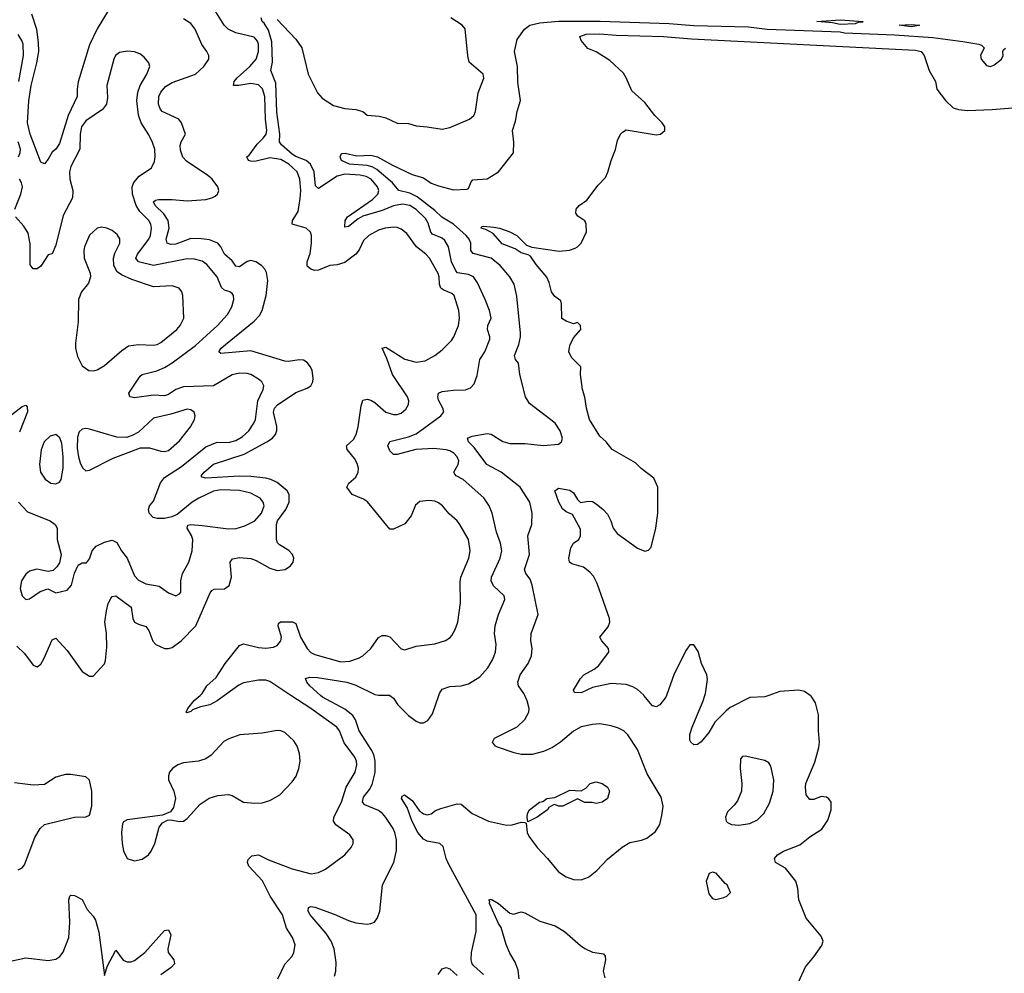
# Model space of a CAD drawing. Header units: inches. Extents: x 1834610 to 2027685, y 642842 to 774116.
# Tile 527 of 632: x 1982497 to 1987746, y 718519 to 723600. Entities that reach past the tile are written whole.
import ezdxf

# ---------------------------------------------------------------- set-up
doc = ezdxf.new("R2010")
doc.units = ezdxf.units.IN
doc.header["$MEASUREMENT"] = 0
doc.layers.add('B9781', color=7, linetype='Continuous')
doc.layers.add('B9782', color=7, linetype='Continuous')

msp = doc.modelspace()

# ---------------------------------------------------------------- linework, layer by layer
at = {"layer": 'B9781', "color": 5}
for points, elevation in [([(1983589.5, 720000), (1983550, 719971.2), (1983510.2, 719950), (1983461.4, 719938.6), (1983418, 719922), (1983410, 719913.2), (1983387.6, 719907.6), (1983385.2, 719910), (1983393.2, 719930), (1983428.1, 719971.9), (1983458.6, 720000)], 280), ([(1983874.3, 718490), (1983910, 718567.7), (1983949.8, 718610.2), (1983958.9, 718630), (1983965.4, 718670), (1983951.1, 718710), (1983919.9, 718759.9), (1983899.1, 718830), (1983833.2, 718930), (1983791.9, 719011.9), (1983719.7, 719090), (1983711.5, 719110), (1983714.9, 719125.1), (1983734.5, 719145.5), (1983770, 719150.2), (1983823.8, 719123.8), (1983950, 719075.2), (1984050.9, 719049.1), (1984090, 719055.6), (1984126.9, 719073.1), (1984231.2, 719150), (1984265.1, 719190), (1984274.3, 719210), (1984274.3, 719230), (1984257.6, 719257.6), (1984183.1, 719310), (1984170.7, 719330), (1984171.4, 719350), (1984213.2, 719430), (1984237.1, 719510), (1984286.4, 719590), (1984294.2, 719630), (1984291.9, 719650), (1984284.5, 719670), (1984226.2, 719746.2), (1984201.7, 719810), (1984188.1, 719830), (1984050, 719929.9), (1983943.1, 720000)], 280), ([(1984175.9, 718504.1), (1984183.5, 718530), (1984184, 718576), (1984174.5, 718650), (1984157.4, 718690), (1984131.1, 718731.1), (1984045.8, 718830), (1984035.8, 718850), (1984037.2, 718870), (1984050, 718874), (1984070, 718871.1), (1984174.6, 718834.6), (1984250, 718799.6), (1984290, 718787.7), (1984350, 718781.3), (1984370, 718783.8), (1984388, 718792), (1984405.3, 718814.7), (1984416.9, 718850), (1984431.3, 718990), (1984491.2, 719110), (1984506.6, 719173.4), (1984506.2, 719230), (1984496.8, 719270), (1984488.8, 719290), (1984448.8, 719348.8), (1984430.8, 719370), (1984410, 719385.5), (1984337, 719417), (1984325.5, 719430), (1984330, 719457), (1984361.7, 719498.3), (1984375.7, 719524.3), (1984391.4, 719588.6), (1984392.9, 719650), (1984384.4, 719684.4), (1984371.8, 719711.9), (1984306.8, 719810), (1984287, 719870), (1984272.5, 719892.5), (1984230, 719926.2), (1984112.4, 719990), (1984101, 720000)], 260), ([(1984470.4, 720000), (1984490, 719984.4), (1984513.7, 719950), (1984570, 719892.4), (1984610, 719862), (1984630, 719853.4), (1984650, 719854), (1984673.3, 719866.7), (1984698.6, 719901.4), (1984732, 720000)], 260), ([(1984970, 718513.3), (1984918.8, 718558.8), (1984909.6, 718570), (1984903.6, 718590), (1984905.6, 718630), (1984930, 718742), (1984929.8, 718830.2), (1984782.4, 719102.4), (1984770.7, 719130), (1984754.4, 719194.4), (1984736.2, 719210), (1984670, 719223.7), (1984650, 719233.8), (1984619.9, 719270), (1984590, 719327.1), (1984562.7, 719402.7), (1984532.3, 719450), (1984536.5, 719463.5), (1984548, 719470), (1984590, 719440.4), (1984627, 719387), (1984650, 719369), (1984670, 719363.1), (1984690, 719368.2), (1984714.3, 719385.7), (1984742.8, 719397.2), (1984830, 719421.5), (1984850, 719420.2), (1984909, 719370), (1984995.5, 719330), (1985091.8, 719308.2), (1985122, 719310), (1985170, 719324), (1985190, 719322), (1985198, 719318), (1985203.1, 719270), (1985211.7, 719250), (1985255.4, 719190), (1985311, 719131), (1985370, 719059), (1985410, 719032.6), (1985450, 719018.5), (1985490, 719017.7), (1985530, 719030.3), (1985573.8, 719066.2), (1985630, 719127.2), (1985708.5, 719191.5), (1985750, 719215.5), (1985812.3, 719227.7), (1985840.6, 719239.4), (1985886, 719274), (1985909, 719311), (1985921.1, 719358.9), (1985927.3, 719410), (1985917.6, 719457.6), (1985842.5, 719582.5), (1985790, 719711.3), (1985738.5, 719790), (1985717.4, 719810), (1985690, 719825.3), (1985650, 719837.4), (1985590, 719847.4), (1985550, 719844.5), (1985490, 719832.3), (1985450, 719809.7), (1985379.5, 719750), (1985337.5, 719722.5), (1985290, 719701.6), (1985230, 719684.1), (1985170, 719684.9), (1985133.1, 719693.1), (1985044.6, 719724.6), (1985034, 719730), (1985018.4, 719750), (1985028.7, 719771.3), (1985150, 719832), (1985190, 719870.4), (1985211.1, 719910), (1985213.5, 719930), (1985203.1, 719970), (1985189.6, 720000)], 240), ([(1985944.9, 720000), (1985941.3, 719990), (1985910, 719949.3), (1985890, 719938), (1985870, 719943.7), (1985824.6, 720000)], 220), ([(1986491.5, 720000), (1986470, 719992.8), (1986390, 719988.2), (1986285.3, 719934.7), (1986262.3, 719917.7), (1986203.4, 719856.6), (1986170, 719802.4), (1986130, 719751.5), (1986110, 719738.7), (1986090, 719737), (1986075.1, 719750), (1986070, 719762), (1986070, 719791.3), (1986081.1, 719830), (1986141.1, 719970), (1986150.2, 720000)], 220), ([(1986648, 718472), (1986686, 718554), (1986730, 718606), (1986773.1, 718666.9), (1986779.5, 718690), (1986770, 718717.2), (1986690, 718813.2), (1986651.3, 718910), (1986646, 718970), (1986634, 719010), (1986578.8, 719078.8), (1986527, 719110), (1986520.9, 719130), (1986537, 719150), (1986569.6, 719170), (1986656.5, 719203.5), (1986710, 719245.7), (1986773.7, 719286.3), (1986805.3, 719334.7), (1986823, 719390), (1986822.9, 719430), (1986810, 719449.3), (1986798, 719458), (1986770, 719461.6), (1986730, 719445.1), (1986710, 719444.5), (1986689.8, 719470), (1986685.6, 719510), (1986688.7, 719530), (1986735.5, 719644.5), (1986757.2, 719722.8), (1986760.4, 719750), (1986755.1, 719810), (1986755.6, 719895.6), (1986739.3, 719959.3), (1986716.3, 719996.3), (1986711, 720000)], 220), ([(1982490, 719070.4), (1982510, 719080.4), (1982523.5, 719096.5), (1982577.8, 719242.2), (1982607.1, 719290), (1982629.1, 719310.9), (1982790, 719351.6), (1982850, 719353.4), (1982870, 719361.3), (1982882.5, 719410), (1982881.9, 719490), (1982870, 719548.5), (1982850, 719565), (1982770, 719578.2), (1982742.2, 719577.8), (1982690, 719563.5), (1982630, 719524.2), (1982570, 719520.5), (1982470, 719533.7)], 320), ([(1982390, 718570.8), (1982530, 718600.5), (1982650, 718587.5), (1982690, 718594), (1982712, 718608), (1982728.5, 718631.5), (1982759.2, 718710), (1982765.3, 718790), (1982759.8, 718910), (1982764, 718930), (1982770, 718935.6), (1982790, 718932.9), (1982830, 718911.3), (1982858, 718858), (1982890, 718822.8), (1982902, 718802), (1982918.9, 718738.9), (1982950, 718506.8), (1982964, 718556), (1983010, 718642.8), (1983049.6, 718589.6), (1983070, 718580.4), (1983090, 718579.6), (1983110, 718587), (1983164.1, 718630), (1983270, 718747.2), (1983290.3, 718750), (1983303.4, 718723.4), (1983287.5, 718650), (1983289.4, 718630), (1983318.5, 718590), (1983322.8, 718570), (1983305.3, 718550), (1983250.2, 718510)], 280), ([(1985159.7, 718490), (1985154.8, 718534.8), (1985138.8, 718578.8), (1985110, 718627), (1985090, 718672.7), (1985063.8, 718763.8), (1985050, 718785.1), (1985002, 718890), (1985003.1, 718903.1), (1984998, 718910), (1985010, 718913.4), (1985050.3, 718890.2), (1985110, 718839.1), (1985130, 718834.8), (1985170, 718846), (1985190, 718841), (1985270, 718797.3), (1985351.9, 718771.9), (1985402, 718742), (1985486.3, 718666.3), (1985510, 718650.3), (1985550, 718632.2), (1985610, 718622.8), (1985619.1, 718610), (1985620.4, 718590), (1985608.2, 718530), (1985615.6, 718495.6)], 220), ([(1984727.6, 718512.4), (1984750, 718542), (1984770, 718550.6), (1984790, 718543), (1984830, 718507.7)], 240)]:
    msp.add_lwpolyline(points, dxfattribs=dict(at, elevation=elevation))
for points, elevation in [([(1983870, 719813.5), (1983790, 719798.7), (1983670.1, 719789.9), (1983611.6, 719768.4), (1983586.2, 719753.8), (1983518.1, 719681.9), (1983490, 719661.4), (1983450, 719649.4), (1983370, 719641), (1983340.7, 719630), (1983311.9, 719610), (1983296.8, 719590), (1983290, 719571.5), (1983290.1, 719550), (1983318.4, 719490), (1983328.2, 719450), (1983317.8, 719402.2), (1983301.3, 719378.7), (1983259.3, 719360.7), (1983070, 719337.2), (1983050, 719326.6), (1983045.4, 719314.6), (1983040.7, 719270), (1983043.6, 719210), (1983050, 719172.2), (1983070, 719130.3), (1983110, 719118.9), (1983150, 719127.2), (1983183.6, 719150), (1983198.5, 719170), (1983217.6, 719210), (1983241.7, 719298.3), (1983258.9, 719321.1), (1983285.2, 719334.8), (1983302.7, 719337.3), (1983350, 719328.4), (1983370, 719330.4), (1983390, 719343.1), (1983459.6, 719420.4), (1983507.7, 719452.3), (1983553.4, 719466.6), (1983610, 719471.5), (1983630, 719466.4), (1983690, 719431), (1983750, 719424.6), (1983790, 719428.1), (1983830, 719439), (1983884.4, 719470), (1983950, 719538.7), (1983970.8, 719570), (1983986.2, 719610), (1983993, 719650), (1983988.2, 719690), (1983976.3, 719730), (1983958.4, 719758.4), (1983910, 719801.8), (1983890, 719810.8)], 320), ([(1986364.9, 719675.1), (1986350, 719674.5), (1986338.8, 719661.2), (1986337.2, 719610), (1986347.5, 719530), (1986344.5, 719490), (1986322.9, 719437.1), (1986306.1, 719413.9), (1986270, 719379.3), (1986259.3, 719350), (1986263, 719330), (1986270, 719322), (1986292.1, 719312.1), (1986330, 719308.9), (1986390, 719317), (1986430, 719336.4), (1986463.6, 719370), (1986493.7, 719426.3), (1986514.4, 719490), (1986517.3, 719550), (1986502, 719622), (1986490, 719639.7), (1986470, 719653.3)], 240), ([(1985570, 719424), (1985548.9, 719428.9), (1985510, 719429.2), (1985470, 719448), (1985392, 719410), (1985369.4, 719409.4), (1985350, 719418), (1985343.6, 719416.4), (1985318, 719402), (1985311.3, 719390), (1985256, 719350), (1985210, 719328), (1985206, 719326), (1985202, 719350), (1985204, 719370), (1985215.3, 719390), (1985268, 719430), (1985285.2, 719434.8), (1985308, 719450), (1985350, 719456), (1985430, 719494), (1985490, 719491.3), (1985515.3, 719504.7), (1985538, 719530), (1985570, 719538.8), (1985602, 719530), (1985630, 719511.3), (1985641, 719490), (1985630.7, 719450), (1985602, 719430)], 240), ([(1986190, 719057.2), (1986172, 719050), (1986157.3, 719010), (1986170, 718942), (1986190, 718918), (1986207.3, 718912.7), (1986250, 718922), (1986266, 718930), (1986286, 718950), (1986268, 718990), (1986257.2, 718997.2), (1986210, 719052.7)], 240)]:
    msp.add_lwpolyline(points, close=True, dxfattribs=dict(at, elevation=elevation))
at = {"layer": 'B9782', "color": 5}
for points, elevation in [([(1982971, 723650), (1982910, 723550.7), (1982870, 723465.8), (1982810, 723268.3), (1982803.8, 723230), (1982803.5, 723190), (1982755.8, 723090), (1982710, 722939.5), (1982690, 722909.3), (1982670, 722894.5), (1982650, 722856.2), (1982630, 722831.8), (1982610, 722840.9), (1982552.9, 722990), (1982539, 723050), (1982547.1, 723167.1), (1982558.1, 723250), (1982589.2, 723370), (1982598.8, 723430), (1982597.9, 723477.9), (1982588.3, 723548.4), (1982562.8, 723630)], 320), ([(1983458.6, 720000), (1983469.4, 720010), (1983495.1, 720050), (1983544.6, 720095.4), (1983593.3, 720170), (1983670, 720264.9), (1983690, 720274.2), (1983770, 720254.5), (1983810, 720252), (1983850, 720255.9), (1983870, 720264.9), (1983888.8, 720290), (1983892.8, 720310), (1983874.5, 720370), (1983877.4, 720382.6), (1983888.1, 720391.9), (1983950.9, 720390.9), (1983970, 720382.4), (1983993.7, 720310), (1984030, 720248.9), (1984050, 720228.2), (1984070, 720217.5), (1984210, 720179), (1984257.3, 720182.7), (1984302.6, 720197.4), (1984326, 720210), (1984368.4, 720250), (1984410, 720308.4), (1984430, 720318), (1984450, 720318.9), (1984470, 720311.6), (1984530, 720248.5), (1984550, 720243.1), (1984610, 720262), (1984710, 720274.9), (1984768, 720292), (1984792.4, 720307.6), (1984801.4, 720318.6), (1984818.3, 720350), (1984832.2, 720390), (1984847.9, 720492.1), (1984845.6, 720605.6), (1984849, 720630), (1984890.7, 720730), (1984899.4, 720770), (1984889.8, 720830), (1984843.2, 720910), (1984829.3, 720929.3), (1984786.7, 720966.7), (1984750.6, 721010.6), (1984730, 721025.7), (1984710, 721034), (1984678.7, 721038.7), (1984630, 721033.1), (1984607.4, 721012.6), (1984583.5, 720956.5), (1984550, 720913.3), (1984490, 720886), (1984470, 720886), (1984351.7, 721031.7), (1984330, 721045.8), (1984270, 721069.7), (1984241.1, 721110), (1984251.1, 721130), (1984290, 721161.6), (1984302.1, 721190), (1984302.7, 721210), (1984296.1, 721236.1), (1984281.7, 721261.7), (1984243.2, 721310), (1984239.8, 721330), (1984277.4, 721362.6), (1984291.7, 721390), (1984301.6, 721430), (1984317, 721543), (1984326.8, 721573.2), (1984350, 721578.9), (1984370, 721572.9), (1984390, 721560.8), (1984449.5, 721509.5), (1984490, 721496.1), (1984510, 721496), (1984530, 721503.1), (1984555.3, 721524.7), (1984569.7, 721550), (1984571, 721570), (1984564.7, 721590), (1984483.9, 721710), (1984455.2, 721795.2), (1984429.8, 721850.2), (1984450, 721855.5), (1984550, 721791.9), (1984610, 721775.1), (1984658.2, 721781.8), (1984710, 721810.2), (1984750, 721841.8), (1984798.7, 721890), (1984812.4, 721910), (1984837.3, 721970), (1984842.2, 722010), (1984838.1, 722050), (1984814, 722130), (1984800.8, 722140.8), (1984758.4, 722158.4), (1984742.3, 722170), (1984734.8, 722190), (1984733.4, 722230), (1984728.1, 722248.1), (1984681.1, 722330), (1984663.1, 722350), (1984612.1, 722390), (1984560.9, 722460.9), (1984530, 722484.1), (1984510, 722492.2), (1984490, 722495.2), (1984445.5, 722490), (1984410, 722478.6), (1984358.9, 722450), (1984330, 722424), (1984306.7, 722373.3), (1984290, 722350.7), (1984230, 722306.4), (1984190, 722294.2), (1984150, 722289.8), (1984090, 722266.2), (1984070, 722263.9), (1984049.5, 722270), (1984030, 722287.3), (1984029.8, 722309.8), (1984045.2, 722354.8), (1984053.2, 722410), (1984052.9, 722450), (1984048.2, 722468.2), (1984025.1, 722490), (1983949.6, 722510), (1983951.9, 722530), (1983982, 722578), (1983992.8, 722647.2), (1983995.2, 722690), (1983990.7, 722750), (1983976.2, 722790), (1983932.7, 722830), (1983890, 722855.1), (1983830, 722863.9), (1983750, 722845.3), (1983730, 722846.4), (1983716.9, 722850), (1983708.7, 722870), (1983721.2, 722878.8), (1983763.3, 722936.8), (1983797.5, 722970), (1983811.3, 722990), (1983814.7, 723010), (1983808.3, 723070), (1983804.8, 723190), (1983792, 723232), (1983770, 723252.1), (1983730, 723259.7), (1983666, 723250), (1983637.2, 723250), (1983641.3, 723270), (1983656.9, 723290), (1983724.9, 723350), (1983757.5, 723390), (1983770.7, 723430), (1983770.3, 723470), (1983765.6, 723485.6), (1983746.9, 723506.9), (1983650, 723529.6), (1983608, 723550), (1983587.5, 723570), (1983524.5, 723670)], 280), ([(1982482.9, 720262.8), (1982522.4, 720222.4), (1982570, 720161.3), (1982590, 720152.2), (1982610, 720166), (1982626.1, 720193.9), (1982670, 720296.3), (1982690, 720304.9), (1982750, 720238.3), (1982830, 720127.2), (1982870, 720103), (1982890, 720102.8), (1982950, 720168.2), (1982955, 720185), (1982962.6, 720257.4), (1982959.6, 720330), (1982951.3, 720390), (1982960.2, 720450), (1982969.9, 720490.1), (1982983.9, 720516.1), (1982990, 720526), (1983009.7, 720530.3), (1983091, 720470), (1983100.9, 720410), (1983109.4, 720390), (1983130, 720378.6), (1983170, 720367.6), (1983185.8, 720345.8), (1983207.9, 720287.9), (1983222.8, 720270), (1983270, 720250.2), (1983290, 720249.4), (1983310, 720255.5), (1983358, 720290), (1983435.6, 720370), (1983513.1, 720546.9), (1983521.7, 720558.3), (1983534.4, 720565.6), (1983590, 720568.1), (1983614.1, 720585.9), (1983626.2, 720630), (1983619.8, 720710), (1983632.5, 720727.5), (1983670, 720734.7), (1983728.7, 720728.7), (1983758, 720718), (1983830, 720676.9), (1983870, 720665.6), (1983912.3, 720670), (1983941.6, 720690), (1983955.1, 720710), (1983958, 720730), (1983951.5, 720750), (1983932.2, 720772.2), (1983882, 720802), (1983872.1, 720812.1), (1983866.2, 720830), (1983865.9, 720910), (1983871.4, 720930), (1983916.2, 720990), (1983933.7, 721030), (1983933.3, 721070), (1983922.5, 721090), (1983870, 721133.2), (1983836.4, 721150), (1983810, 721156.3), (1983730, 721165.6), (1983670, 721167.1), (1983490, 721156.5), (1983470, 721161.6), (1983465.1, 721170), (1983480.3, 721190), (1983530, 721231.8), (1983694.3, 721285.7), (1983815.5, 721350), (1983844.4, 721370), (1983861, 721390), (1983868, 721412), (1983867.8, 721432.2), (1983850.5, 721509.5), (1983855, 721530), (1983871.9, 721548.1), (1983970, 721613.4), (1984030, 721637.3), (1984049.6, 721650), (1984059.8, 721670), (1984062.4, 721690), (1984056.1, 721730), (1984048.2, 721750), (1984030, 721773.6), (1984010, 721786), (1983988, 721788), (1983930, 721778.7), (1983910, 721781.2), (1983730, 721836.2), (1983570, 721821.3), (1983559.6, 721830), (1983571.2, 721850), (1983594, 721870), (1983746.6, 721993.4), (1983775.6, 722024.4), (1983789.8, 722050), (1983811.9, 722130), (1983821, 722210), (1983812.9, 722253), (1983804.5, 722270), (1983786.2, 722290), (1983755.4, 722310), (1983730, 722316.5), (1983710, 722311), (1983670, 722283), (1983650, 722287.4), (1983630, 722315.9), (1983589.9, 722350), (1983569.2, 722390), (1983553.2, 722410), (1983510, 722426.8), (1983467, 722433), (1983410, 722433.9), (1983330, 722404.2), (1983302.8, 722402.8), (1983283.1, 722410), (1983279, 722430), (1983293.8, 722490), (1983288.6, 722530), (1983265.7, 722565.7), (1983219.8, 722610), (1983210, 722630.4), (1983220.9, 722639.1), (1983237.3, 722642.7), (1983310, 722642.1), (1983390, 722634.8), (1983490, 722641.4), (1983521.6, 722650), (1983539.4, 722660.6), (1983551.3, 722670), (1983559.1, 722690), (1983554.2, 722710), (1983523.8, 722750), (1983500.9, 722770), (1983386.8, 722846.8), (1983367, 722867), (1983354.6, 722905.4), (1983353, 722930), (1983358.2, 722950), (1983381.3, 722990), (1983360.7, 723050), (1983345.1, 723070), (1983257.8, 723110), (1983245.9, 723125.9), (1983237.8, 723150), (1983239.3, 723190), (1983250, 723213.7), (1983275.3, 723244.8), (1983310, 723265.7), (1983435, 723310), (1983479.4, 723350), (1983506, 723390), (1983505.8, 723410), (1983495.8, 723430), (1983468.7, 723468.7), (1983433.2, 723550), (1983410, 723579.9), (1983370, 723603.8)], 320), ([(1984732, 720000), (1984735.4, 720010), (1984750, 720032), (1984790, 720047.4), (1984850, 720050.3), (1984890, 720062), (1984950, 720098.9), (1984993, 720147), (1985018.2, 720190), (1985033.6, 720230), (1985037.4, 720270), (1985028.3, 720330), (1985031.9, 720370), (1985049.9, 720430.1), (1985083.9, 720510), (1985080.4, 720530), (1985022.9, 720582.9), (1985011.3, 720610), (1985012.1, 720630), (1985058.4, 720730), (1985067, 720770), (1985060.6, 720810), (1985038.5, 720870), (1985016.4, 720970), (1985000.4, 721010), (1984972.1, 721052.1), (1984860.9, 721150), (1984824, 721170), (1984817.7, 721177.7), (1984811.7, 721190), (1984834.9, 721230), (1984837.9, 721250), (1984829.8, 721270), (1984811.9, 721290), (1984790, 721302), (1984770, 721308.8), (1984705, 721315), (1984609.7, 721310.3), (1984510, 721282.5), (1984490, 721283.9), (1984470, 721302), (1984460.3, 721330), (1984470, 721352.3), (1984570, 721376.7), (1984610, 721392.6), (1984741.7, 721490), (1984757.7, 721510), (1984753.5, 721530), (1984730, 721573.2), (1984726.2, 721590), (1984730, 721610.4), (1984750, 721618.3), (1984810, 721625.3), (1984872.9, 721627.1), (1984901.3, 721638.7), (1984920.8, 721659.2), (1984936.4, 721703.6), (1984949.7, 721790), (1984977.6, 721830), (1985002.6, 721897.4), (1985004, 721910), (1984991.3, 721950), (1984993.2, 721970), (1985009.8, 722010.2), (1985002, 722050), (1984978.6, 722110), (1984938.5, 722198.5), (1984916.1, 722230), (1984890, 722243.2), (1984831, 722251), (1984822.1, 722262.1), (1984799.3, 722310), (1984783.9, 722390), (1984763.7, 722423.7), (1984750, 722436.2), (1984697.6, 722457.6), (1984688.2, 722468.2), (1984675.6, 722515.6), (1984661.2, 722541.2), (1984610, 722588.7), (1984576.5, 722610), (1984537.3, 722617.3), (1984490, 722608.3), (1984430, 722584), (1984326.8, 722553.2), (1984301.1, 722538.9), (1984250, 722497.7), (1984230, 722495.3), (1984232.1, 722530), (1984244.4, 722550), (1984378.9, 722641.1), (1984407.2, 722670), (1984411.9, 722690), (1984405.4, 722710), (1984370.4, 722750), (1984344.6, 722764.6), (1984312.3, 722772.3), (1984230, 722776.4), (1984190, 722765.6), (1984090, 722701.1), (1984074.5, 722714.5), (1984066.9, 722790), (1984047.8, 722830), (1984024.7, 722850), (1983970, 722871), (1983950, 722883.3), (1983892.4, 722932.4), (1983882.8, 722950), (1983884.9, 722990), (1983867.8, 723107.8), (1983862.7, 723262.7), (1983835.9, 723330), (1983845.7, 723374.3), (1983842.3, 723482.3), (1983824.2, 723544.2), (1983801.3, 723581.3), (1983789.7, 723590), (1983785.2, 723610)], 260), ([(1983870, 723601.8), (1983970, 723496.5), (1984001.1, 723450), (1984035.3, 723310), (1984084.7, 723210), (1984110, 723181.5), (1984170, 723142.4), (1984230, 723126.7), (1984290, 723122), (1984326, 723110), (1984350, 723091), (1984413.6, 723086.4), (1984450, 723076.3), (1984509.2, 723049.2), (1984570, 723046.7), (1984610, 723034.1), (1984670, 723029.6), (1984750, 723016.1), (1984790, 723025.7), (1984895.1, 723070), (1984918, 723090), (1984927.6, 723110), (1984941.1, 723210), (1984970.7, 723289.3), (1984968, 723310), (1984894.2, 723374.2), (1984886.9, 723406.9), (1984871.7, 723551.7), (1984856.2, 723570), (1984795.1, 723610)], 260), ([(1985189.6, 720000), (1985185.1, 720010), (1985156.9, 720050), (1985153.1, 720070), (1985165.5, 720110), (1985207.4, 720170), (1985225.4, 720210), (1985228.3, 720250), (1985222.2, 720290), (1985223.5, 720330), (1985260.9, 720430), (1985230, 720586.6), (1985218.1, 720618.1), (1985195.3, 720650), (1985189, 720670), (1985214.2, 720750), (1985205.6, 720850), (1985227.1, 720910), (1985229.1, 720970), (1985217.5, 721030), (1985164.7, 721110), (1985063.7, 721190), (1984987.3, 721230), (1984920.6, 721320.6), (1984889.4, 721350), (1984884, 721370), (1984910, 721380.5), (1984990, 721394.9), (1985010, 721391.4), (1985073, 721353), (1985110, 721341.5), (1985190, 721342), (1985289.6, 721330.4), (1985370, 721339.1), (1985385.2, 721350), (1985391.6, 721370), (1985378, 721410), (1985351.1, 721450), (1985215.3, 721555.3), (1985193.7, 721590), (1985164.2, 721710), (1985156.9, 721770), (1985140.7, 721790), (1985134.7, 721810), (1985157.9, 721870), (1985166.8, 721910), (1985166.5, 721930), (1985147.3, 722127.3), (1985132.4, 722190), (1985109.8, 722230), (1985058.2, 722290), (1985010, 722328.5), (1984914.1, 722354.1), (1984902.3, 722370), (1984902.2, 722410), (1984894.2, 722430), (1984877.5, 722450), (1984809, 722510), (1984747, 722547), (1984710, 722583.8), (1984616.3, 722656.3), (1984576.6, 722676.6), (1984519.3, 722690), (1984484.7, 722730), (1984401, 722801), (1984375.9, 722815.9), (1984350, 722822.6), (1984256.2, 722830), (1984213.3, 722850), (1984205.6, 722870), (1984212.3, 722887.7), (1984231.5, 722888.5), (1984294.5, 722874.5), (1984370, 722877.6), (1984404.7, 722870), (1984484.1, 722824.1), (1984590, 722774.7), (1984650, 722756.9), (1984690, 722729.3), (1984730, 722714), (1984810, 722693.6), (1984882.9, 722697.1), (1984890, 722700.7), (1984903.7, 722736.3), (1984913.3, 722746.7), (1984990, 722752.7), (1985050, 722788.8), (1985129.5, 722890), (1985132.1, 722947.9), (1985124.2, 723010), (1985140.6, 723059.4), (1985149, 723111), (1985167.1, 723170), (1985153.5, 723266.5), (1985151.6, 723350), (1985135.4, 723430), (1985150, 723494), (1985188.2, 723550), (1985215.8, 723570), (1985270, 723583.3), (1985370, 723592.8), (1985592, 723592), (1985959.8, 723579.8), (1986090.4, 723569.6), (1986382.4, 723562.4), (1986482, 723550), (1986870, 723534.9), (1986894, 723530), (1987159.7, 723519.7), (1987364.9, 723504.9), (1987524.2, 723484.2), (1987610.4, 723470.4), (1987624.5, 723464.5), (1987638, 723450), (1987618, 723410), (1987622, 723390), (1987650, 723356), (1987670, 723350.8), (1987690, 723357.3), (1987731.1, 723388.9), (1987739.5, 723410), (1987737.2, 723430), (1987740.9, 723439.1), (1987752.5, 723447.5)], 240), ([(1985824.6, 720000), (1985822.6, 720002.6), (1985791.2, 720031.2), (1985765.6, 720045.6), (1985730, 720056.9), (1985650, 720062.6), (1985550, 720041.7), (1985490, 720012.6), (1985455.1, 720015.1), (1985450, 720028), (1985487.4, 720090), (1985505.4, 720110), (1985559.7, 720140.3), (1985582, 720158), (1985638.4, 720230), (1985636.2, 720250), (1985599.6, 720290), (1985589.6, 720310), (1985634.2, 720365.8), (1985642.6, 720390), (1985642, 720410), (1985576.1, 720596.1), (1985555.7, 720635.7), (1985537.1, 720657.1), (1985502.2, 720682.2), (1985441.4, 720701.4), (1985428.4, 720710), (1985424.8, 720730), (1985434.5, 720785.5), (1985449.8, 720810.2), (1985478.4, 720830), (1985486, 720850), (1985486, 720886), (1985443.3, 720963.3), (1985410, 720977.4), (1985390, 720993.6), (1985371.1, 721030), (1985349.7, 721090.3), (1985370, 721103), (1985430, 721092.7), (1985450, 721079.5), (1985470, 721044), (1985486.9, 721026.9), (1985530, 721035.2), (1985550, 721033.4), (1985570, 721020.9), (1985607.4, 720990), (1985630, 720964.6), (1985648.9, 720930), (1985660.9, 720890), (1985682.3, 720862.3), (1985790, 720784.9), (1985830, 720768.4), (1985850, 720772.7), (1985863, 720790), (1985887.8, 720890), (1985898.4, 720970), (1985898.2, 721110), (1985876.8, 721156.8), (1985810, 721208.3), (1985779.4, 721239.4), (1985655.1, 721310), (1985623.6, 721350), (1985590, 721381.6), (1985535.4, 721470), (1985518, 721530), (1985509.6, 721589.6), (1985498, 721630), (1985486, 721710), (1985489, 721750), (1985439.4, 721799.4), (1985424.7, 721830), (1985430, 721864.7), (1985450, 721904.7), (1985488, 721950), (1985486, 721970), (1985470, 721986), (1985450, 721979), (1985410, 721993.6), (1985387.6, 722007.6), (1985385.6, 722085.6), (1985381.2, 722101.2), (1985350, 722126), (1985333, 722150), (1985320.1, 722200.1), (1985307.8, 722227.8), (1985250, 722296.2), (1985219.7, 722339.7), (1985207.6, 722347.6), (1985170, 722357), (1985138.5, 722378.5), (1985070, 722406.3), (1985020.6, 722460.6), (1984982, 722482), (1984957.2, 722490), (1984961.5, 722498.5), (1984970, 722500.7), (1985024.7, 722495.3), (1985055.5, 722490), (1985110.3, 722470), (1985147, 722450), (1985198.3, 722398.3), (1985228, 722388), (1985373.1, 722366.9), (1985427.3, 722372.7), (1985458, 722382), (1985470.9, 722389.1), (1985489.7, 722410), (1985518, 722470), (1985517.2, 722510), (1985510, 722528), (1985472.9, 722552.9), (1985462, 722570), (1985464, 722590), (1985479, 722610), (1985520.9, 722639.1), (1985581.7, 722718.3), (1985620.1, 722759.9), (1985633.1, 722786.9), (1985649.7, 722850), (1985672.5, 722907.5), (1985683.3, 722956.7), (1985700.5, 722990), (1985710, 723001.6), (1985730, 723012.4), (1985890, 722987), (1985914, 722990), (1985936.2, 723010), (1985935.6, 723030), (1985922.9, 723050), (1985882.4, 723090), (1985830, 723158), (1985761, 723221), (1985731, 723291), (1985715.3, 723315.3), (1985642.4, 723382.4), (1985570, 723429.6), (1985526.2, 723446.2), (1985489.6, 723490), (1985482.9, 723510), (1985517.5, 723522.5), (1985590, 723523.9), (1985676.7, 723516.7), (1985929.9, 723510.1), (1986078.8, 723498.8), (1987270, 723437.5), (1987302, 723430), (1987318, 723410), (1987344.9, 723330), (1987378.9, 723270), (1987385.3, 723230), (1987432.4, 723170), (1987474, 723130), (1987501.6, 723121.6), (1987550, 723116.9), (1987681.5, 723121.5), (1987789.1, 723130.9)], 220), ([(1982492.1, 723270), (1982517.6, 723410), (1982515.5, 723470), (1982509.2, 723490), (1982490, 723520.8)], 340), ([(1982491.1, 721030), (1982538.4, 720978.4), (1982660.4, 720930), (1982686.3, 720910), (1982696.5, 720890), (1982696.9, 720830), (1982719, 720750), (1982710, 720706), (1982695.9, 720684.1), (1982675.4, 720664.6), (1982650, 720660.5), (1982588.5, 720671.5), (1982550, 720660.9), (1982530, 720645.2), (1982508, 720610), (1982500.7, 720570), (1982510.6, 720530.6), (1982530, 720511), (1982550, 720514), (1982607.5, 720552.5), (1982647.3, 720567.3), (1982690, 720545.3), (1982750, 720559.5), (1982773.3, 720586.7), (1982790, 720650.7), (1982810, 720693.4), (1982830, 720705.5), (1982853.1, 720706.9), (1982870, 720726.8), (1982883.6, 720770), (1982906, 720794), (1982950, 720816.9), (1982990, 720826.3), (1983015.1, 720815.1), (1983040.9, 720770), (1983071, 720731), (1983110, 720637), (1983130, 720614), (1983170, 720593.6), (1983241.3, 720581.3), (1983290, 720547), (1983330, 720530.4), (1983350, 720540.7), (1983355.6, 720550), (1983357.2, 720610), (1983365.1, 720650), (1983399.1, 720710), (1983416.4, 720770), (1983419.7, 720830), (1983412.5, 720852.5), (1983389.5, 720890), (1983393.2, 720906.8), (1983410, 720910.3), (1983470, 720905.8), (1983610, 720886.4), (1983651.1, 720888.9), (1983697.1, 720902.8), (1983750, 720930.2), (1983787, 720970), (1983800.7, 721010), (1983795.8, 721030), (1983779.1, 721050), (1983730, 721076.8), (1983670, 721092.1), (1983570, 721094.6), (1983530, 721087.5), (1983452.6, 721050), (1983417.3, 721030), (1983336.3, 720963.7), (1983308.6, 720951.4), (1983270, 720943.1), (1983230, 720941.8), (1983208.2, 720948.2), (1983187, 720970), (1983183.8, 720990), (1983189.7, 721010), (1983210, 721034.9), (1983248, 721132), (1983270, 721160.5), (1983359.9, 721220.1), (1983490, 721324.5), (1983550, 721348.4), (1983610, 721347.8), (1983650, 721357.5), (1983683.3, 721376.7), (1983718.4, 721410), (1983746.3, 721450), (1983755, 721470), (1983766.9, 721570), (1983796.1, 721630), (1983799.1, 721650), (1983788, 721670), (1983770, 721685.4), (1983730, 721708.7), (1983710, 721715.5), (1983670, 721717.3), (1983630, 721707.2), (1983530, 721648.6), (1983370, 721643.7), (1983330.1, 721629.9), (1983290, 721603), (1983270, 721595.3), (1983210, 721599.9), (1983110, 721584.5), (1983084.5, 721590), (1983078.9, 721610), (1983139.1, 721700.9), (1983150, 721710.2), (1983229.2, 721729.2), (1983270, 721746.4), (1983310, 721771.4), (1983435.1, 721864.9), (1983551.6, 721970), (1983605.3, 722030), (1983628.2, 722070), (1983638.9, 722110), (1983637.2, 722130), (1983630, 722141.3), (1983618.4, 722150), (1983590, 722159.4), (1983572.8, 722172.8), (1983549.3, 722229.3), (1983495.5, 722295.5), (1983470, 722313.6), (1983430, 722323.6), (1983390, 722325.8), (1983210, 722289.9), (1983131, 722310), (1983115.7, 722330), (1983125.7, 722350), (1983186.7, 722430), (1983194.6, 722450), (1983200.2, 722490), (1983196.9, 722510), (1983186, 722530), (1983138.4, 722578.4), (1983119.1, 722610), (1983099, 722670), (1983096.5, 722710), (1983106.6, 722733.4), (1983133.7, 722766.3), (1983200.5, 722810), (1983216.2, 722843.8), (1983220.3, 722870), (1983217.3, 722910), (1983205.9, 722945.9), (1983186.3, 722986.3), (1983145.7, 723050), (1983131.2, 723091.2), (1983122.4, 723170), (1983126.5, 723213.5), (1983138.9, 723250), (1983175.4, 723310), (1983192, 723350), (1983186, 723370), (1983160.7, 723400.7), (1983137.5, 723417.5), (1983110, 723429.3), (1983071.9, 723431.9), (1983030, 723426), (1983008.8, 723410), (1982999.5, 723390), (1982961.7, 723250), (1982964.7, 723184.7), (1982960.6, 723150), (1982939.2, 723120.8), (1982850, 723061.8), (1982827.3, 723030), (1982820.1, 722990), (1982817.8, 722910), (1982770, 722818), (1982763.6, 722790), (1982765.4, 722750), (1982780.6, 722690), (1982778.4, 722650), (1982730, 722556.3), (1982690, 722398), (1982670, 722352.3), (1982650, 722346.6), (1982610, 722287.6), (1982590, 722271.8), (1982570, 722272.3), (1982553.4, 722293.4), (1982553.7, 722406.3), (1982542.5, 722462.5), (1982520, 722500), (1982474.4, 722550)], 340), ([(1982491.7, 722870), (1982500.8, 722890), (1982501.5, 722910), (1982489.9, 722950)], 340), ([(1982470.8, 722590), (1982504.1, 722670), (1982511.6, 722710), (1982507.1, 722730), (1982495.8, 722750)], 340), ([(1982430, 721476.9), (1982510, 721538.9), (1982530, 721545.5), (1982537.3, 721537.3), (1982538.6, 721510), (1982497.1, 721402.9)], 340), ([(1986150.2, 720000), (1986153.3, 720010), (1986164.5, 720084.5), (1986159.5, 720110), (1986132, 720170), (1986113.8, 720233.8), (1986090, 720268.7), (1986070, 720269), (1986050, 720241.2), (1985986, 720114), (1985944.9, 720000)], 220), ([(1983943.1, 720000), (1983830, 720074.1), (1983810, 720080.5), (1983770, 720080.2), (1983690, 720065.9), (1983665, 720055), (1983589.5, 720000)], 280), ([(1984101, 720000), (1984044.2, 720050), (1984027.6, 720070), (1984021.2, 720090), (1984043.8, 720096.2), (1984085.3, 720094.7), (1984240.7, 720070), (1984290, 720055), (1984390, 720004.7), (1984410, 720000.2), (1984470, 720000.3), (1984470.4, 720000)], 260), ([(1986711, 720000), (1986681.3, 720021.3), (1986650, 720027.1), (1986550, 720019.7), (1986491.5, 720000)], 220)]:
    msp.add_lwpolyline(points, dxfattribs=dict(at, elevation=elevation))
for points, elevation in [([(1986870, 723575.3), (1986830, 723584), (1986746, 723590), (1986870, 723598.8), (1986994, 723590), (1986990, 723586), (1986970, 723586), (1986950, 723578)], 240), ([(1987250, 723562), (1987186, 723570), (1987250, 723574.8), (1987294, 723570), (1987290, 723568.7)], 240), ([(1982934.2, 722494.2), (1982910, 722489.6), (1982870, 722451.8), (1982843.1, 722390), (1982838.9, 722370), (1982841.7, 722330), (1982873.4, 722250), (1982875.6, 722230), (1982864, 722196), (1982827.2, 722150), (1982811.7, 722110), (1982808.4, 721990), (1982795.8, 721875.8), (1982795.8, 721850), (1982805.3, 721805.3), (1982830, 721756.3), (1982866, 721730), (1982890, 721728.7), (1982910, 721733.7), (1982950, 721758), (1983042.1, 721837.9), (1983078.2, 721861.8), (1983129.9, 721870.1), (1983210, 721866.2), (1983230, 721870.2), (1983250, 721880.7), (1983334.7, 721950), (1983353.5, 721970), (1983372.4, 722010), (1983367.1, 722130), (1983362.6, 722150), (1983347, 722170), (1983310, 722182.8), (1983210, 722177.4), (1983095.8, 722215.8), (1983040.5, 722240.5), (1983017, 722257), (1982998.6, 722290), (1982997.8, 722330), (1983003.9, 722356.1), (1983031.9, 722410), (1983031.8, 722431.8), (1983016.3, 722456.3), (1982990, 722477.6), (1982962, 722490)], 360), ([(1983390, 721525.1), (1983302.6, 721497.4), (1983210, 721476.2), (1983130, 721402), (1983096.2, 721383.8), (1983066, 721374), (1983014.9, 721374.9), (1982870, 721418.7), (1982850, 721422), (1982830, 721418.5), (1982815.4, 721404.6), (1982804.8, 721375.2), (1982803.8, 721316.2), (1982811.1, 721271.1), (1982819.4, 721239.4), (1982833, 721213), (1982850, 721195.6), (1982870, 721199), (1982996.6, 721263.4), (1983141.8, 721318.2), (1983190, 721319.6), (1983250, 721300.2), (1983270, 721299.1), (1983290, 721305.2), (1983350, 721355.5), (1983408.7, 721430), (1983429.7, 721470), (1983433.7, 721490), (1983428.3, 721508.3), (1983410, 721522)], 360), ([(1982690, 721389.7), (1982659.1, 721380.9), (1982628.5, 721351.5), (1982612.7, 721307.3), (1982603.2, 721230), (1982608, 721190), (1982632.6, 721152.6), (1982663, 721130), (1982690, 721126.7), (1982710, 721135.6), (1982719, 721150), (1982729.9, 721210), (1982729.3, 721270), (1982721.8, 721341.8), (1982712, 721372)], 360)]:
    msp.add_lwpolyline(points, close=True, dxfattribs=dict(at, elevation=elevation))

doc.saveas('drawing.dxf')
